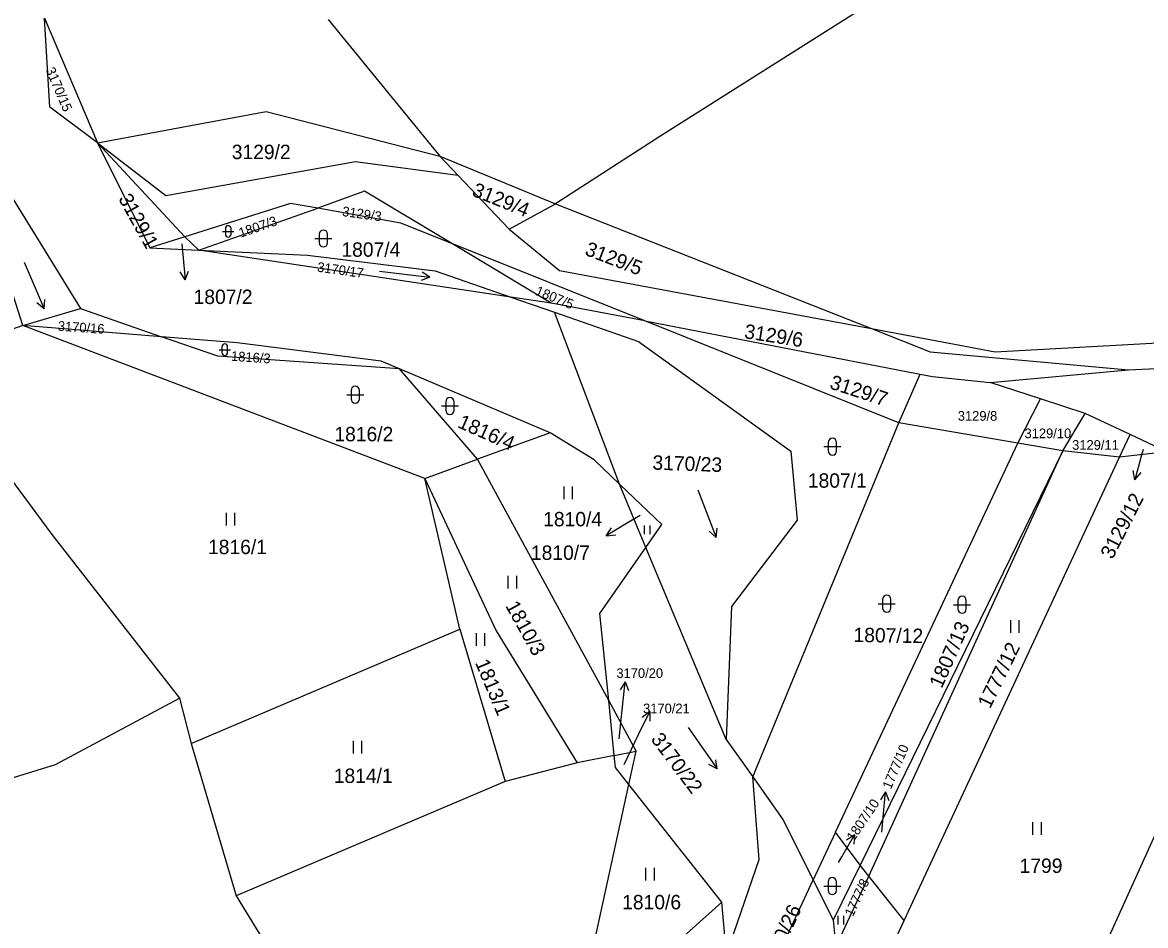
# Model space of a CAD drawing. Extents: x -776734 to -748832, y -1118122 to -976986.
# Drawn here: x -752413.4 to -752280.8, y -1117586 to -1117479.4 of the extents above; entities that cross this region are included whole.
import ezdxf

# ---------------------------------------------------------------- set-up
doc = ezdxf.new("R2010")
doc.units = 0
for name, color, linetype in [('KM_Hranice parcel', 7, 'Continuous'), ('KM_Parcelní čísla', 7, 'Continuous'), ('KM_Pop  PČ popisy', 7, 'Continuous'), ('KM_Značky kultur', 7, 'Continuous')]:
    doc.layers.add(name, color=color, linetype=linetype)

msp = doc.modelspace()

# ---------------------------------------------------------------- linework, layer by layer
at = {"layer": 'KM_Hranice parcel'}
for p, q in [((-752410.78, -1117478.88), (-752404.51, -1117493.6)), ((-752377.29, -1117479.03), (-752364.11, -1117495.17)), ((-752418.54, -1117493.66), (-752406.53, -1117513.15)), ((-752394.22, -1117504.68), (-752404.51, -1117493.6)), ((-752404.51, -1117493.6), (-752398.33, -1117505.98)), ((-752362, -1117497.4), (-752364.11, -1117495.17)), ((-752364.11, -1117495.17), (-752350.45, -1117500.81)), ((-752362, -1117497.4), (-752355.94, -1117503.79)), ((-752413.34, -1117515.18), (-752418.14, -1117500.08)), ((-752392.57, -1117506.26), (-752378.52, -1117501.33)), ((-752355.94, -1117503.79), (-752350.45, -1117500.81)), ((-752350.45, -1117500.81), (-752313.16, -1117515.54)), ((-752394.22, -1117504.68), (-752398.33, -1117505.98)), ((-752392.57, -1117506.26), (-752394.22, -1117504.68)), ((-752350.99, -1117512.54), (-752362.69, -1117505.5)), ((-752339.93, -1117514.63), (-752362.69, -1117505.5)), ((-752398.33, -1117505.98), (-752392.57, -1117506.26)), ((-752355.73, -1117511.82), (-752392.57, -1117506.26)), ((-752355.73, -1117511.82), (-752350.58, -1117513.61)), ((-752350.99, -1117512.54), (-752355.73, -1117511.82)), ((-752413.34, -1117515.18), (-752406.53, -1117513.15)), ((-752406.53, -1117513.15), (-752396.94, -1117516.49)), ((-752339.93, -1117514.63), (-752350.99, -1117512.54)), ((-752342.9, -1117533.92), (-752350.58, -1117513.61)), ((-752339.93, -1117514.63), (-752307.42, -1117520.91)), ((-752309.95, -1117526.66), (-752339.93, -1117514.63)), ((-752413.34, -1117515.18), (-752425.29, -1117519.36)), ((-752396.94, -1117516.49), (-752413.34, -1117515.18)), ((-752365.87, -1117533.22), (-752413.34, -1117515.18)), ((-752351.09, -1117527.83), (-752368.88, -1117520.28)), ((-752359.67, -1117530.96), (-752368.88, -1117520.28)), ((-752309.95, -1117526.66), (-752307.42, -1117520.91)), ((-752299.16, -1117521.9), (-752282.87, -1117520.4)), ((-752293.22, -1117523.84), (-752299.16, -1117521.9)), ((-752295.91, -1117529.07), (-752293.22, -1117523.84)), ((-752287.97, -1117525.56), (-752293.22, -1117523.84)), ((-752327.2, -1117568.47), (-752309.95, -1117526.66)), ((-752295.91, -1117529.07), (-752309.95, -1117526.66)), ((-752290.6, -1117529.98), (-752287.97, -1117525.56)), ((-752282.66, -1117528.04), (-752287.97, -1117525.56)), ((-752351.09, -1117527.83), (-752359.67, -1117530.96)), ((-752283.9, -1117530.72), (-752282.66, -1117528.04)), ((-752278.32, -1117530.07), (-752282.66, -1117528.04)), ((-752317.43, -1117574.99), (-752295.91, -1117529.07)), ((-752290.6, -1117529.98), (-752295.91, -1117529.07)), ((-752290.6, -1117529.98), (-752314.52, -1117578.9)), ((-752313.49, -1117580.18), (-752290.6, -1117529.98)), ((-752309.31, -1117585.4), (-752283.9, -1117530.72)), ((-752283.9, -1117530.72), (-752290.6, -1117529.98)), ((-752278.32, -1117530.07), (-752283.9, -1117530.72)), ((-752365.87, -1117533.22), (-752359.67, -1117530.96)), ((-752344.19, -1117559.45), (-752359.67, -1117530.96)), ((-752361.75, -1117551.02), (-752365.87, -1117533.22)), ((-752339.82, -1117541.39), (-752342.9, -1117533.92)), ((-752263.61, -1117539.6), (-752301.61, -1117623.67)), ((-752330.33, -1117564.05), (-752339.82, -1117541.39)), ((-752393.45, -1117564.52), (-752361.75, -1117551.02)), ((-752361.75, -1117551.02), (-752356.4, -1117569)), ((-752394.85, -1117559.18), (-752393.45, -1117564.52)), ((-752340.94, -1117565.43), (-752344.19, -1117559.45)), ((-752343.54, -1117565.95), (-752344.19, -1117559.45)), ((-752393.45, -1117564.52), (-752388.13, -1117582.5)), ((-752330.33, -1117564.05), (-752327.2, -1117568.47)), ((-752343.54, -1117565.95), (-752347.89, -1117566.82)), ((-752343.54, -1117565.95), (-752340.94, -1117565.43)), ((-752341.8, -1117569.37), (-752340.94, -1117565.43)), ((-752347.89, -1117566.82), (-752356.4, -1117569)), ((-752356.4, -1117569), (-752388.13, -1117582.5)), ((-752348.25, -1117598.8), (-752341.8, -1117569.37)), ((-752330.83, -1117583.27), (-752341.8, -1117569.37)), ((-752317.43, -1117574.99), (-752320.07, -1117580.63)), ((-752314.52, -1117578.9), (-752317.43, -1117574.99)), ((-752314.52, -1117578.9), (-752317.69, -1117585.38)), ((-752313.49, -1117580.18), (-752314.52, -1117578.9)), ((-752334.43, -1117611.45), (-752320.07, -1117580.63)), ((-752320.07, -1117580.63), (-752317.69, -1117585.38)), ((-752317.38, -1117588.53), (-752313.49, -1117580.18)), ((-752309.31, -1117585.4), (-752313.49, -1117580.18)), ((-752388.13, -1117582.5), (-752371.73, -1117609.33)), ((-752330.83, -1117583.27), (-752348.25, -1117598.8)), ((-752330.29, -1117589.44), (-752330.83, -1117583.27)), ((-752317.69, -1117585.38), (-752317.38, -1117588.53)), ((-752315.4, -1117598.5), (-752309.31, -1117585.4))]:
    msp.add_line(p, q, dxfattribs=at)
for points in [[(-752187.52, -1117397.56), (-752338.16, -1117492.84), (-752350.45, -1117500.81)], [(-752313.16, -1117515.54), (-752298.6, -1117518.26), (-752272.26, -1117516.81), (-752210.97, -1117431.77), (-752187.52, -1117397.56)], [(-752404.51, -1117493.6), (-752410.15, -1117489.4), (-752410.78, -1117478.88)], [(-752404.51, -1117493.6), (-752384.62, -1117489.91), (-752364.11, -1117495.17)], [(-752404.51, -1117493.6), (-752396.44, -1117499.82), (-752374.05, -1117495.79), (-752362, -1117497.4)], [(-752362.69, -1117505.5), (-752373.01, -1117499.29), (-752378.52, -1117501.33)], [(-752378.52, -1117501.33), (-752381.75, -1117500.75), (-752394.22, -1117504.68)], [(-752362.69, -1117505.5), (-752368.7, -1117503.09), (-752378.52, -1117501.33)], [(-752355.94, -1117503.79), (-752350.01, -1117508.67), (-752313.16, -1117515.54)], [(-752392.57, -1117506.26), (-752379.73, -1117506.88), (-752364.65, -1117508.71), (-752355.73, -1117511.82)], [(-752350.58, -1117513.61), (-752340.68, -1117517.06), (-752322.7, -1117530), (-752321.94, -1117538.14), (-752329.68, -1117548.36), (-752330.33, -1117564.05)], [(-752313.16, -1117515.54), (-752306.26, -1117518.27), (-752282.87, -1117520.4)], [(-752368.88, -1117520.28), (-752371.03, -1117519.37), (-752388.04, -1117517.2), (-752396.94, -1117516.49)], [(-752368.88, -1117520.28), (-752390.3, -1117518.8), (-752396.94, -1117516.49)], [(-752282.87, -1117520.4), (-752270.63, -1117519.82), (-752268.21, -1117518.12)], [(-752425.29, -1117519.36), (-752414.89, -1117533.07), (-752409.91, -1117539.83), (-752394.85, -1117559.18)], [(-752307.42, -1117520.91), (-752305.96, -1117521.19), (-752299.16, -1117521.9)], [(-752342.9, -1117533.92), (-752345.92, -1117531.03), (-752351.09, -1117527.83)], [(-752365.87, -1117533.22), (-752357.47, -1117551.21), (-752347.89, -1117566.82)], [(-752339.82, -1117541.39), (-752337.93, -1117538.67), (-752342.9, -1117533.92)], [(-752344.19, -1117559.45), (-752345.22, -1117549.19), (-752339.82, -1117541.39)], [(-752426.8, -1117572.35), (-752409.46, -1117567), (-752394.85, -1117559.18)], [(-752341.8, -1117569.37), (-752343.4, -1117567.35), (-752343.54, -1117565.95)], [(-752330.29, -1117589.44), (-752326.42, -1117578.23), (-752327.2, -1117568.47)], [(-752327.2, -1117568.47), (-752323.65, -1117573.48), (-752320.07, -1117580.63)]]:
    msp.add_lwpolyline(points, dxfattribs=at)
at = {"layer": 'KM_Pop  PČ popisy'}
for p, q in [((-752394.56, -1117505.51), (-752394.44, -1117506.79)), ((-752394.44, -1117506.79), (-752394.178, -1117509.78)), ((-752394.178, -1117509.78), (-752394.765, -1117508.826)), ((-752394.178, -1117509.78), (-752393.767, -1117508.738)), ((-752281.31, -1117530.48), (-752282.087, -1117533.379)), ((-752281.12, -1117529.8), (-752281.31, -1117530.48)), ((-752282.087, -1117533.379), (-752282.311, -1117532.282)), ((-752282.087, -1117533.379), (-752281.344, -1117532.541)), ((-752341.9, -1117538.44), (-752344.472, -1117539.986)), ((-752340.48, -1117537.59), (-752341.9, -1117538.44)), ((-752344.472, -1117539.986), (-752343.872, -1117539.041)), ((-752344.472, -1117539.986), (-752343.356, -1117539.899)), ((-752342.236, -1117557.225), (-752342.839, -1117558.169)), ((-752342.55, -1117560.21), (-752342.236, -1117557.225)), ((-752342.236, -1117557.225), (-752341.843, -1117558.274)), ((-752342.96, -1117563.96), (-752342.55, -1117560.21)), ((-752340.67, -1117563.45), (-752339.354, -1117560.753)), ((-752339.354, -1117560.753), (-752340.244, -1117561.433)), ((-752339.354, -1117560.753), (-752339.343, -1117561.872)), ((-752342.37, -1117566.99), (-752340.67, -1117563.45)), ((-752311.538, -1117570.22), (-752312.125, -1117571.174)), ((-752311.8, -1117573.21), (-752311.538, -1117570.22)), ((-752311.538, -1117570.22), (-752311.127, -1117571.262)), ((-752311.97, -1117575), (-752311.8, -1117573.21)), ((-752316.68, -1117577.9), (-752315.18, -1117575.301)), ((-752315.18, -1117575.301), (-752316.114, -1117575.918)), ((-752315.18, -1117575.301), (-752315.247, -1117576.419)), ((-752317.07, -1117578.58), (-752316.68, -1117577.9))]:
    msp.add_line(p, q, dxfattribs=at)
at = {"layer": 'KM_Značky kultur'}
for p, q in [((-752389.751, -1117504.051), (-752388.409, -1117504.051)), ((-752389.415, -1117503.715), (-752389.415, -1117504.386)), ((-752388.745, -1117504.386), (-752388.745, -1117503.715)), ((-752378.861, -1117504.891), (-752376.859, -1117504.891)), ((-752378.361, -1117504.391), (-752378.361, -1117505.392)), ((-752377.359, -1117505.392), (-752377.359, -1117504.391)), ((-752413.153, -1117507.688), (-752410.809, -1117513.211)), ((-752371.242, -1117508.745), (-752365.286, -1117509.476)), ((-752365.286, -1117509.476), (-752366.317, -1117509.855)), ((-752365.286, -1117509.476), (-752366.195, -1117508.859)), ((-752410.809, -1117513.211), (-752410.729, -1117512.115)), ((-752410.809, -1117513.211), (-752411.652, -1117512.507)), ((-752390.161, -1117518.021), (-752388.819, -1117518.021)), ((-752389.825, -1117517.685), (-752389.825, -1117518.356)), ((-752389.155, -1117518.356), (-752389.155, -1117517.685)), ((-752374.591, -1117522.841), (-752374.591, -1117523.842)), ((-752373.589, -1117523.842), (-752373.589, -1117522.841)), ((-752375.091, -1117523.341), (-752373.089, -1117523.341)), ((-752363.421, -1117524.161), (-752363.421, -1117525.162)), ((-752362.419, -1117525.162), (-752362.419, -1117524.161)), ((-752363.921, -1117524.661), (-752361.919, -1117524.661)), ((-752318.791, -1117529.471), (-752316.789, -1117529.471)), ((-752318.291, -1117528.971), (-752318.291, -1117529.972)), ((-752317.289, -1117529.972), (-752317.289, -1117528.971)), ((-752349.461, -1117535.66), (-752349.461, -1117534.16)), ((-752348.46, -1117535.66), (-752348.46, -1117534.16)), ((-752333.657, -1117534.578), (-752331.507, -1117540.18)), ((-752389.301, -1117538.77), (-752389.301, -1117537.27)), ((-752388.3, -1117538.77), (-752388.3, -1117537.27)), ((-752339.962, -1117539.79), (-752339.962, -1117538.785)), ((-752339.292, -1117539.79), (-752339.292, -1117538.785)), ((-752331.507, -1117540.18), (-752332.325, -1117539.447)), ((-752331.507, -1117540.18), (-752331.389, -1117539.088)), ((-752356.041, -1117546.23), (-752356.041, -1117544.73)), ((-752355.04, -1117546.23), (-752355.04, -1117544.73)), ((-752312.381, -1117548.011), (-752310.379, -1117548.011)), ((-752311.881, -1117547.511), (-752311.881, -1117548.512)), ((-752310.879, -1117548.512), (-752310.879, -1117547.511)), ((-752302.991, -1117547.641), (-752302.991, -1117548.642)), ((-752301.989, -1117548.642), (-752301.989, -1117547.641)), ((-752303.491, -1117548.141), (-752301.489, -1117548.141)), ((-752296.741, -1117551.45), (-752296.741, -1117549.95)), ((-752295.74, -1117551.45), (-752295.74, -1117549.95)), ((-752359.801, -1117552.98), (-752359.801, -1117551.48)), ((-752358.8, -1117552.98), (-752358.8, -1117551.48)), ((-752334.828, -1117562.612), (-752331.386, -1117567.526)), ((-752374.301, -1117565.69), (-752374.301, -1117564.19)), ((-752373.3, -1117565.69), (-752373.3, -1117564.19)), ((-752331.386, -1117567.526), (-752331.536, -1117566.438)), ((-752331.386, -1117567.526), (-752332.358, -1117567.014)), ((-752294.131, -1117575.31), (-752294.131, -1117573.81)), ((-752293.13, -1117575.31), (-752293.13, -1117573.81)), ((-752339.791, -1117580.7), (-752339.791, -1117579.2)), ((-752338.79, -1117580.7), (-752338.79, -1117579.2)), ((-752318.301, -1117580.861), (-752318.301, -1117581.862)), ((-752317.299, -1117581.862), (-752317.299, -1117580.861)), ((-752318.801, -1117581.361), (-752316.799, -1117581.361)), ((-752317.102, -1117585.89), (-752317.102, -1117584.885)), ((-752316.432, -1117585.89), (-752316.432, -1117584.885))]:
    msp.add_line(p, q, dxfattribs=at)
for centre, radius, start, end in [((-752389.08, -1117503.7156), 0.335, 0, 180), ((-752377.86, -1117504.3909), 0.5, 0, 180), ((-752389.08, -1117504.3856), 0.335, 180, 359.987886), ((-752377.86, -1117505.3909), 0.5, 180, 359.987886), ((-752389.49, -1117517.6856), 0.335, 0, 180), ((-752389.49, -1117518.3556), 0.335, 180, 359.987886), ((-752374.09, -1117522.8409), 0.5, 0, 180), ((-752374.09, -1117523.8409), 0.5, 180, 359.987886), ((-752362.92, -1117524.1609), 0.5, 0, 180), ((-752362.92, -1117525.1609), 0.5, 180, 359.987886), ((-752317.79, -1117528.9709), 0.5, 0, 180), ((-752317.79, -1117529.9709), 0.5, 180, 359.987886), ((-752311.38, -1117547.5109), 0.5, 0, 180), ((-752302.49, -1117547.6409), 0.5, 0, 180), ((-752311.38, -1117548.5109), 0.5, 180, 359.987886), ((-752302.49, -1117548.6409), 0.5, 180, 359.987886), ((-752317.8, -1117580.8609), 0.5, 0, 180), ((-752317.8, -1117581.8609), 0.5, 180, 359.987886)]:
    msp.add_arc(centre, radius, start, end, dxfattribs=at)

# ---------------------------------------------------------------- texts
at = {"layer": 'KM_Parcelní čísla'}
for s, height, rotation, p in [('3170/15', 1.14, 293, (-752410.649, -1117484.965)), ('3129/4', 1.7, 338, (-752360.428, -1117499.808)), ('3129/1', 1.7, 298.999997, (-752402.093, -1117500.182)), ('3129/3', 1.14, 351.999997, (-752375.69, -1117502.226)), ('1807/3', 1.14, 19, (-752387.617, -1117504.81)), ('3129/5', 1.7, 339, (-752347.114, -1117506.793)), ('3170/17', 1.14, 351.999997, (-752378.641, -1117508.795)), ('1807/5', 1.14, 338, (-752352.938, -1117511.516)), ('3170/16', 1.14, 356, (-752409.224, -1117515.773)), ('3129/6', 1.7, 351, (-752328.272, -1117516.649)), ('1816/3', 1.14, 356, (-752388.78, -1117519.323)), ('3129/7', 1.7, 342, (-752318.222, -1117522.578)), ('1816/4', 1.7, 336, (-752362.115, -1117527.146)), ('3170/23', 1.7, 358, (-752339.049, -1117532.179)), ('3129/12', 1.7, 63, (-752284.735, -1117542.854)), ('1810/3', 1.7, 298.999997, (-752356.423, -1117548.252)), ('1807/13', 1.7, 66, (-752304.893, -1117558.105)), ('1807/12', 1.7, 359, (-752315.314, -1117552.529)), ('1777/12', 1.7, 64, (-752299.196, -1117560.502)), ('1813/1', 1.7, 293, (-752359.982, -1117554.982)), ('3170/22', 1.7, 307, (-752339.288, -1117564.041)), ('1777/10', 1.139, 66.999997, (-752310.895, -1117570.012)), ('1807/10', 1.139, 56, (-752315.26, -1117576.131)), ('1777/8', 1.14, 65, (-752315.372, -1117585.05)), ('3170/26', 1.7, 65, (-752324.869, -1117591.499))]:
    msp.add_text(s, height=height, rotation=rotation, dxfattribs=at).set_placement(p)
for s, height, p in [('3129/2', 1.7, (-752388.67, -1117495.52)), ('1807/4', 1.7, (-752375.73, -1117507.05)), ('1807/2', 1.7, (-752393.17, -1117512.628)), ('3129/8', 1.14, (-752302.997, -1117526.41)), ('1816/2', 1.7, (-752376.56, -1117528.84)), ('3129/10', 1.14, (-752295.122, -1117528.47)), ('3129/11', 1.14, (-752289.502, -1117529.84)), ('1807/1', 1.7, (-752320.69, -1117534.32)), ('1810/4', 1.7, (-752351.92, -1117538.88)), ('1816/1', 1.7, (-752391.47, -1117542.16)), ('1810/7', 1.7, (-752353.365, -1117542.838)), ('3170/20', 1.139, (-752343.28, -1117556.779)), ('3170/21', 1.139, (-752340.13, -1117560.949)), ('1814/1', 1.7, (-752376.63, -1117569.18)), ('1799', 1.7, (-752295.7, -1117579.8)), ('1810/6', 1.7, (-752342.6, -1117584.1))]:
    msp.add_text(s, height=height, dxfattribs=at).set_placement(p)

doc.saveas('drawing.dxf')
